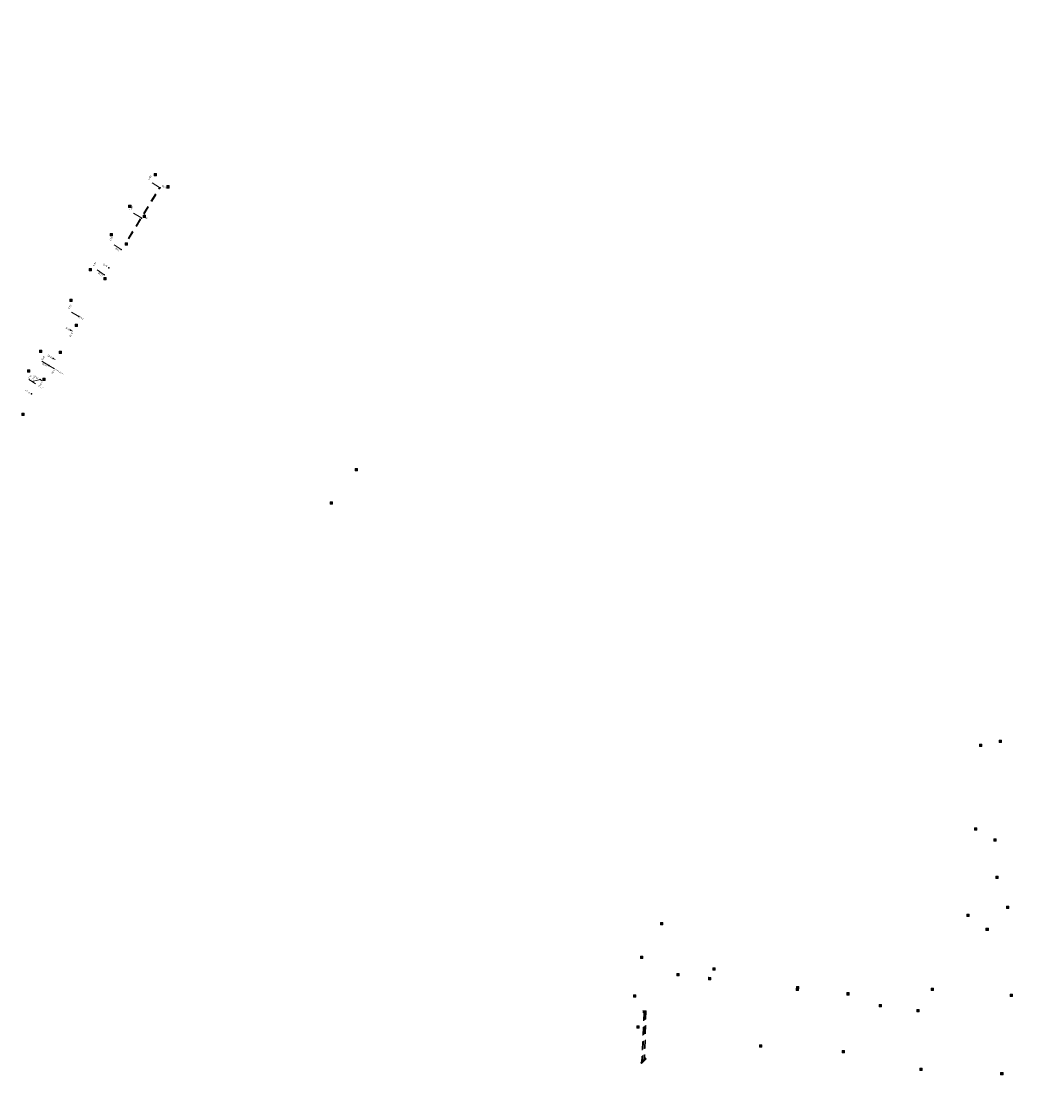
# Model space of a CAD drawing. Header units: inches. Extents: x 0 to 191500, y 0 to 342750.
# Tile 508 of 547: x 189129 to 189424, y 334324 to 334642. Entities that reach past the tile are written whole.
import ezdxf

# ---------------------------------------------------------------- set-up
doc = ezdxf.new("R2010")
doc.units = ezdxf.units.IN
doc.header["$MEASUREMENT"] = 0
for name, pattern in [('RI-HWA_HUISAANSLUITING', [4.8, 3, -1.8]), ('RI-HWA_KOLKAANSLUITING', [4.3, 2.5, -1.8]), ('STIPPELFIJN', [0.375, 0.25, -0.125])]:
    doc.linetypes.add(name, pattern=pattern)
doc.layers.get('0').update_dxf_attribs({"lineweight": 20})
for name, color, linetype, lineweight in [('ECW', 150, 'Continuous', 20), ('LOODLIJN', 11, 'STIPPELFIJN', 20), ('N-WE-RI-HWA-MAATVOERING-T25', 151, 'Continuous', 20), ('N-WE-RI-HWA_HUISAANSLUITING_PVC_160-G', 150, 'RI-HWA_HUISAANSLUITING', 20), ('N-WE-RI-HWA_KOLK-S', 150, 'Continuous', 20), ('N-WE-RI-HWA_KOLKAANSLUITING_PVC_125-G', 150, 'RI-HWA_KOLKAANSLUITING', 20), ('N-WE-RI-HWA_KOLKAANSLUITING_PVC_160-G', 150, 'RI-HWA_KOLKAANSLUITING', 20), ('N-WE-RI-INLAAT', 7, 'Continuous', 20), ('Tekst algemeen', 7, 'Continuous', 20)]:
    doc.layers.add(name, color=color, linetype=linetype, lineweight=lineweight)
doc.styles.add('NLCS_200_18', font='txt', dxfattribs={"height": 0.36})
doc.styles.add('NLCS_200_25', font='txt', dxfattribs={"height": 0.5})
picture_1 = doc.add_image_def('image1.ecw', size_in_pixel=(220000, 285000))

# ---------------------------------------------------------------- blocks, each defined once
blk = doc.blocks.new('N-SRI-KOLK_STRAAT_450X300-SO')
h = blk.add_hatch(color=256)
h.dxf.hatch_style = 1
h.paths.add_polyline_path([(0, 0.75), (-1.125, 1.5), (-1.125, 0)])
h.paths.add_polyline_path([(1.125, 1.5), (0, 0.75), (1.125, 0)])
for p, q in [((-1.125, 0), (1.125, 1.5)), ((1.125, 0), (-1.125, 1.5))]:
    blk.add_line(p, q)
at = {"flags": 128}
blk.add_lwpolyline([(-1.125, 0), (1.125, 0), (1.125, 1.5), (-1.125, 1.5)], close=True, dxfattribs=at)
blk = doc.blocks.new('A$C2C270354')
h = blk.add_hatch(color=256)
h.dxf.hatch_style = 1
edge = h.paths.add_edge_path()
edge.add_arc((0, 0), 0.1, 0, 360)
blk.add_circle((0, 0), 0.1)

msp = doc.modelspace()

# ---------------------------------------------------------------- linework, layer by layer
at = {"layer": 'LOODLIJN', "ltscale": 5}
msp.add_line((189131.80219, 334535.30034), (189133.31011, 334534.37774), dxfattribs=at)
at = {"layer": 'N-WE-RI-HWA_HUISAANSLUITING_PVC_160-G'}
msp.add_line((189136.79002, 334540.06538), (189138.41073, 334539.07377), dxfattribs=at)
at = {"layer": 'N-WE-RI-HWA_KOLK-S'}
for p, q in [((189167.85703, 334596.68723), (189167.85554, 334595.99077)), ((189167.85554, 334595.99077), (189168.55349, 334596.68573)), ((189167.85554, 334595.99077), (189168.55199, 334595.98928)), ((189168.55199, 334595.98928), (189167.85703, 334596.68723)), ((189168.55349, 334596.68573), (189167.85703, 334596.68723)), ((189168.55199, 334595.98928), (189168.55349, 334596.68573)), ((189171.59913, 334593.12518), (189171.59763, 334592.42872)), ((189171.59763, 334592.42872), (189172.29558, 334593.12368)), ((189171.59763, 334592.42872), (189172.29409, 334592.42723)), ((189172.29409, 334592.42723), (189171.59913, 334593.12518)), ((189172.29558, 334593.12368), (189171.59913, 334593.12518)), ((189172.29409, 334592.42723), (189172.29558, 334593.12368)), ((189160.33255, 334587.39385), (189160.33105, 334586.6974)), ((189160.33105, 334586.6974), (189161.029, 334587.39235)), ((189160.33105, 334586.6974), (189161.0275, 334586.6959)), ((189161.0275, 334586.6959), (189160.33255, 334587.39385)), ((189161.029, 334587.39235), (189160.33255, 334587.39385)), ((189161.0275, 334586.6959), (189161.029, 334587.39235)), ((189164.58058, 334584.44122), (189164.57908, 334583.74476)), ((189164.57908, 334583.74476), (189165.27703, 334584.43972)), ((189164.57908, 334583.74476), (189165.27554, 334583.74327)), ((189165.27554, 334583.74327), (189164.58058, 334584.44122)), ((189165.27703, 334584.43972), (189164.58058, 334584.44122)), ((189165.27554, 334583.74327), (189165.27703, 334584.43972)), ((189154.89846, 334579.04491), (189154.89696, 334578.34846)), ((189154.89696, 334578.34846), (189155.59491, 334579.04341)), ((189154.89696, 334578.34846), (189155.59341, 334578.34696)), ((189155.59341, 334578.34696), (189154.89846, 334579.04491)), ((189155.59491, 334579.04341), (189154.89846, 334579.04491)), ((189155.59341, 334578.34696), (189155.59491, 334579.04341)), ((189159.26706, 334576.29243), (189159.26556, 334575.59598)), ((189159.26556, 334575.59598), (189159.96351, 334576.29093)), ((189159.96202, 334575.59448), (189159.26706, 334576.29243)), ((189159.96351, 334576.29093), (189159.26706, 334576.29243)), ((189159.96202, 334575.59448), (189159.96351, 334576.29093)), ((189159.26556, 334575.59598), (189159.96202, 334575.59448)), ((189148.6386, 334568.72398), (189148.63711, 334568.02753)), ((189148.63711, 334568.02753), (189149.33506, 334568.72249)), ((189148.63711, 334568.02753), (189149.33356, 334568.02603)), ((189149.33356, 334568.02603), (189148.6386, 334568.72398)), ((189149.33506, 334568.72249), (189148.6386, 334568.72398)), ((189149.33356, 334568.02603), (189149.33506, 334568.72249)), ((189153.01813, 334566.02786), (189153.01663, 334565.33141)), ((189153.01663, 334565.33141), (189153.71458, 334566.02636)), ((189153.01663, 334565.33141), (189153.71309, 334565.32991)), ((189153.71309, 334565.32991), (189153.01813, 334566.02786)), ((189153.71458, 334566.02636), (189153.01813, 334566.02786)), ((189153.71309, 334565.32991), (189153.71458, 334566.02636)), ((189142.99992, 334559.60141), (189142.99842, 334558.90495)), ((189142.99842, 334558.90495), (189143.69637, 334559.59991)), ((189142.99842, 334558.90495), (189143.69487, 334558.90346)), ((189143.69487, 334558.90346), (189142.99992, 334559.60141)), ((189143.69637, 334559.59991), (189142.99992, 334559.60141)), ((189143.69487, 334558.90346), (189143.69637, 334559.59991)), ((189144.51012, 334552.25064), (189144.50863, 334551.55419)), ((189144.50863, 334551.55419), (189145.20658, 334552.24915)), ((189144.50863, 334551.55419), (189145.20508, 334551.5527)), ((189145.20508, 334551.5527), (189144.51012, 334552.25064)), ((189145.20658, 334552.24915), (189144.51012, 334552.25064)), ((189145.20508, 334551.5527), (189145.20658, 334552.24915)), ((189133.97732, 334544.6169), (189133.97582, 334543.92045)), ((189133.97582, 334543.92045), (189134.67377, 334544.61541)), ((189134.67228, 334543.91895), (189133.97732, 334544.6169)), ((189134.67377, 334544.61541), (189133.97732, 334544.6169)), ((189134.67228, 334543.91895), (189134.67377, 334544.61541)), ((189133.97582, 334543.92045), (189134.67228, 334543.91895)), ((189139.81325, 334544.29862), (189139.81175, 334543.60217)), ((189139.81175, 334543.60217), (189140.5097, 334544.29713)), ((189139.81175, 334543.60217), (189140.50821, 334543.60067)), ((189140.50821, 334543.60067), (189139.81325, 334544.29862)), ((189140.5097, 334544.29713), (189139.81325, 334544.29862)), ((189140.50821, 334543.60067), (189140.5097, 334544.29713)), ((189130.5031, 334538.79551), (189130.5016, 334538.09906)), ((189130.5016, 334538.09906), (189131.19955, 334538.79401)), ((189130.5016, 334538.09906), (189131.19805, 334538.09756)), ((189131.19805, 334538.09756), (189130.5031, 334538.79551)), ((189131.19955, 334538.79401), (189130.5031, 334538.79551)), ((189131.19805, 334538.09756), (189131.19955, 334538.79401)), ((189134.98151, 334536.29498), (189134.98002, 334535.59853)), ((189134.98002, 334535.59853), (189135.67796, 334536.29348)), ((189134.98002, 334535.59853), (189135.67647, 334535.59703)), ((189135.67647, 334535.59703), (189134.98151, 334536.29498)), ((189135.67796, 334536.29348), (189134.98151, 334536.29498)), ((189135.67647, 334535.59703), (189135.67796, 334536.29348)), ((189128.77255, 334526.04037), (189128.77105, 334525.34392)), ((189128.77105, 334525.34392), (189129.469, 334526.03887)), ((189128.77105, 334525.34392), (189129.4675, 334525.34242)), ((189129.4675, 334525.34242), (189128.77255, 334526.04037)), ((189129.469, 334526.03887), (189128.77255, 334526.04037)), ((189129.4675, 334525.34242), (189129.469, 334526.03887)), ((189227.22152, 334509.65597), (189227.22003, 334508.95952)), ((189227.22003, 334508.95952), (189227.91797, 334509.65448)), ((189227.22152, 334509.65597), (189227.91648, 334508.95803)), ((189227.91797, 334509.65448), (189227.22152, 334509.65597)), ((189227.91648, 334508.95803), (189227.91797, 334509.65448)), ((189227.22003, 334508.95952), (189227.91648, 334508.95803)), ((189219.83852, 334499.86697), (189219.83703, 334499.17052)), ((189219.83703, 334499.17052), (189220.53497, 334499.86548)), ((189219.83703, 334499.17052), (189220.53348, 334499.16903)), ((189219.83852, 334499.86697), (189220.53348, 334499.16903)), ((189220.53497, 334499.86548), (189219.83852, 334499.86697)), ((189220.53348, 334499.16903), (189220.53497, 334499.86548)), ((189411.41852, 334428.35997), (189411.41703, 334427.66352)), ((189411.41703, 334427.66352), (189412.11497, 334428.35848)), ((189411.41703, 334427.66352), (189412.11348, 334427.66203)), ((189411.41852, 334428.35997), (189412.11348, 334427.66203)), ((189412.11497, 334428.35848), (189411.41852, 334428.35997)), ((189412.11348, 334427.66203), (189412.11497, 334428.35848)), ((189417.26752, 334429.52897), (189417.26603, 334428.83252)), ((189417.26603, 334428.83252), (189417.96397, 334429.52748)), ((189417.26603, 334428.83252), (189417.96248, 334428.83103)), ((189417.26752, 334429.52897), (189417.96248, 334428.83103)), ((189417.96397, 334429.52748), (189417.26752, 334429.52897)), ((189417.96248, 334428.83103), (189417.96397, 334429.52748)), ((189409.95752, 334403.67397), (189409.95603, 334402.97752)), ((189409.95603, 334402.97752), (189410.65397, 334403.67248)), ((189409.95603, 334402.97752), (189410.65248, 334402.97603)), ((189409.95752, 334403.67397), (189410.65248, 334402.97603)), ((189410.65397, 334403.67248), (189409.95752, 334403.67397)), ((189410.65248, 334402.97603), (189410.65397, 334403.67248)), ((189415.69352, 334400.42197), (189415.69203, 334399.72552)), ((189415.69203, 334399.72552), (189416.38997, 334400.42048)), ((189415.69203, 334399.72552), (189416.38848, 334399.72403)), ((189415.69352, 334400.42197), (189416.38848, 334399.72403)), ((189416.38997, 334400.42048), (189415.69352, 334400.42197)), ((189416.38848, 334399.72403), (189416.38997, 334400.42048)), ((189416.28352, 334389.41497), (189416.28203, 334388.71852)), ((189416.28203, 334388.71852), (189416.97997, 334389.41348)), ((189416.28203, 334388.71852), (189416.97848, 334388.71703)), ((189416.28352, 334389.41497), (189416.97848, 334388.71703)), ((189416.97997, 334389.41348), (189416.28352, 334389.41497)), ((189416.97848, 334388.71703), (189416.97997, 334389.41348)), ((189419.38852, 334380.52297), (189419.38703, 334379.82652)), ((189419.38703, 334379.82652), (189420.08497, 334380.52148)), ((189419.38703, 334379.82652), (189420.08348, 334379.82503)), ((189419.38852, 334380.52297), (189420.08348, 334379.82503)), ((189420.08497, 334380.52148), (189419.38852, 334380.52297)), ((189420.08348, 334379.82503), (189420.08497, 334380.52148)), ((189407.70152, 334378.15797), (189407.70003, 334377.46152)), ((189407.70003, 334377.46152), (189408.39797, 334378.15648)), ((189407.70003, 334377.46152), (189408.39648, 334377.46003)), ((189407.70152, 334378.15797), (189408.39648, 334377.46003)), ((189408.39797, 334378.15648), (189407.70152, 334378.15797)), ((189408.39648, 334377.46003), (189408.39797, 334378.15648)), ((189317.33552, 334375.70797), (189317.33403, 334375.01152)), ((189317.33403, 334375.01152), (189318.03197, 334375.70648)), ((189317.33403, 334375.01152), (189318.03048, 334375.01003)), ((189317.33552, 334375.70797), (189318.03048, 334375.01003)), ((189318.03197, 334375.70648), (189317.33552, 334375.70797)), ((189318.03048, 334375.01003), (189318.03197, 334375.70648)), ((189413.38252, 334374.04297), (189413.38103, 334373.34652)), ((189413.38103, 334373.34652), (189414.07897, 334374.04148)), ((189413.38103, 334373.34652), (189414.07748, 334373.34503)), ((189413.38252, 334374.04297), (189414.07748, 334373.34503)), ((189414.07897, 334374.04148), (189413.38252, 334374.04297)), ((189414.07748, 334373.34503), (189414.07897, 334374.04148)), ((189311.39152, 334365.78197), (189311.39003, 334365.08552)), ((189311.39003, 334365.08552), (189312.08797, 334365.78048)), ((189311.39003, 334365.08552), (189312.08648, 334365.08403)), ((189311.39152, 334365.78197), (189312.08648, 334365.08403)), ((189312.08797, 334365.78048), (189311.39152, 334365.78197)), ((189312.08648, 334365.08403), (189312.08797, 334365.78048)), ((189322.09552, 334360.68997), (189322.09403, 334359.99352)), ((189322.09403, 334359.99352), (189322.79197, 334360.68848)), ((189322.09552, 334360.68997), (189322.79048, 334359.99203)), ((189322.79197, 334360.68848), (189322.09552, 334360.68997)), ((189322.79048, 334359.99203), (189322.79197, 334360.68848)), ((189332.71152, 334362.33997), (189332.71003, 334361.64352)), ((189332.71003, 334361.64352), (189333.40797, 334362.33848)), ((189332.71003, 334361.64352), (189333.40648, 334361.64203)), ((189332.71152, 334362.33997), (189333.40648, 334361.64203)), ((189333.40797, 334362.33848), (189332.71152, 334362.33997)), ((189333.40648, 334361.64203), (189333.40797, 334362.33848)), ((189322.09403, 334359.99352), (189322.79048, 334359.99203)), ((189331.50452, 334359.53197), (189331.50303, 334358.83552)), ((189331.50303, 334358.83552), (189332.20097, 334359.53048)), ((189331.50303, 334358.83552), (189332.19948, 334358.83403)), ((189331.50452, 334359.53197), (189332.19948, 334358.83403)), ((189332.20097, 334359.53048), (189331.50452, 334359.53197)), ((189332.19948, 334358.83403), (189332.20097, 334359.53048)), ((189309.31752, 334354.36697), (189309.31603, 334353.67052)), ((189309.31603, 334353.67052), (189310.01397, 334354.36548)), ((189309.31752, 334354.36697), (189310.01248, 334353.66903)), ((189310.01397, 334354.36548), (189309.31752, 334354.36697)), ((189310.01248, 334353.66903), (189310.01397, 334354.36548)), ((189357.37452, 334356.35797), (189357.37303, 334355.66152)), ((189357.37303, 334355.66152), (189358.07097, 334356.35648)), ((189357.37303, 334355.66152), (189358.06948, 334355.66003)), ((189357.37452, 334356.35797), (189358.06948, 334355.66003)), ((189358.07097, 334356.35648), (189357.37452, 334356.35797)), ((189357.42752, 334356.79997), (189357.42603, 334356.10352)), ((189357.42603, 334356.10352), (189358.12397, 334356.79848)), ((189357.42603, 334356.10352), (189358.12248, 334356.10203)), ((189357.42752, 334356.79997), (189358.12248, 334356.10203)), ((189358.12397, 334356.79848), (189357.42752, 334356.79997)), ((189358.06948, 334355.66003), (189358.07097, 334356.35648)), ((189358.12248, 334356.10203), (189358.12397, 334356.79848)), ((189372.33052, 334355.01297), (189372.32903, 334354.31652)), ((189372.32903, 334354.31652), (189373.02697, 334355.01148)), ((189372.32903, 334354.31652), (189373.02548, 334354.31503)), ((189372.33052, 334355.01297), (189373.02548, 334354.31503)), ((189373.02697, 334355.01148), (189372.33052, 334355.01297)), ((189373.02548, 334354.31503), (189373.02697, 334355.01148)), ((189397.22452, 334356.35197), (189397.22303, 334355.65552)), ((189397.22303, 334355.65552), (189397.92097, 334356.35048)), ((189397.22303, 334355.65552), (189397.91948, 334355.65403)), ((189397.22452, 334356.35197), (189397.91948, 334355.65403)), ((189397.92097, 334356.35048), (189397.22452, 334356.35197)), ((189397.91948, 334355.65403), (189397.92097, 334356.35048)), ((189420.53852, 334354.59797), (189420.53703, 334353.90152)), ((189420.53703, 334353.90152), (189421.23497, 334354.59648)), ((189420.53703, 334353.90152), (189421.23348, 334353.90003)), ((189420.53852, 334354.59797), (189421.23348, 334353.90003)), ((189421.23497, 334354.59648), (189420.53852, 334354.59797)), ((189421.23348, 334353.90003), (189421.23497, 334354.59648)), ((189309.31603, 334353.67052), (189310.01248, 334353.66903)), ((189381.84952, 334351.53597), (189381.84803, 334350.83952)), ((189381.84803, 334350.83952), (189382.54597, 334351.53448)), ((189381.84803, 334350.83952), (189382.54448, 334350.83803)), ((189381.84952, 334351.53597), (189382.54448, 334350.83803)), ((189382.54597, 334351.53448), (189381.84952, 334351.53597)), ((189382.54448, 334350.83803), (189382.54597, 334351.53448)), ((189392.99452, 334350.07097), (189392.99303, 334349.37452)), ((189392.99303, 334349.37452), (189393.69097, 334350.06948)), ((189392.99303, 334349.37452), (189393.68948, 334349.37303)), ((189392.99452, 334350.07097), (189393.68948, 334349.37303)), ((189393.69097, 334350.06948), (189392.99452, 334350.07097)), ((189393.68948, 334349.37303), (189393.69097, 334350.06948)), ((189310.31193, 334345.22031), (189310.31044, 334344.52386)), ((189310.31044, 334344.52386), (189311.00839, 334345.21882)), ((189310.31044, 334344.52386), (189311.00689, 334344.52236)), ((189310.31193, 334345.22031), (189311.00689, 334344.52236)), ((189311.00839, 334345.21882), (189310.31193, 334345.22031)), ((189311.00689, 334344.52236), (189311.00839, 334345.21882)), ((189346.54852, 334339.65297), (189346.54703, 334338.95652)), ((189346.54703, 334338.95652), (189347.24497, 334339.65148)), ((189346.54703, 334338.95652), (189347.24348, 334338.95503)), ((189346.54852, 334339.65297), (189347.24348, 334338.95503)), ((189347.24497, 334339.65148), (189346.54852, 334339.65297)), ((189347.24348, 334338.95503), (189347.24497, 334339.65148)), ((189370.90552, 334337.94697), (189370.90403, 334337.25052)), ((189370.90403, 334337.25052), (189371.60197, 334337.94548)), ((189370.90552, 334337.94697), (189371.60048, 334337.24903)), ((189371.60197, 334337.94548), (189370.90552, 334337.94697)), ((189371.60048, 334337.24903), (189371.60197, 334337.94548)), ((189370.90403, 334337.25052), (189371.60048, 334337.24903)), ((189393.83852, 334332.76197), (189393.83703, 334332.06552)), ((189393.83703, 334332.06552), (189394.53497, 334332.76048)), ((189393.83703, 334332.06552), (189394.53348, 334332.06403)), ((189393.83852, 334332.76197), (189394.53348, 334332.06403)), ((189394.53497, 334332.76048), (189393.83852, 334332.76197)), ((189394.53348, 334332.06403), (189394.53497, 334332.76048)), ((189417.71052, 334331.48397), (189417.70903, 334330.78752)), ((189417.70903, 334330.78752), (189418.40697, 334331.48248)), ((189417.71052, 334331.48397), (189418.40548, 334330.78603)), ((189418.40697, 334331.48248), (189417.71052, 334331.48397)), ((189418.40548, 334330.78603), (189418.40697, 334331.48248)), ((189417.70903, 334330.78752), (189418.40548, 334330.78603))]:
    msp.add_line(p, q, dxfattribs=at)
at = {"layer": 'N-WE-RI-HWA_KOLKAANSLUITING_PVC_125-G'}
for p, q in [((189169.43129, 334592.62624), (189166.02289, 334594.71976)), ((189163.9358, 334583.67919), (189160.69944, 334585.67067)), ((189158.10083, 334574.24001), (189154.65872, 334576.55828)), ((189153.12913, 334566.85814), (189149.72849, 334569.14847)), ((189145.63625, 334554.52383), (189142.43748, 334556.48096)), ((189143.18331, 334550.5147), (189143.78042, 334550.14937)), ((189136.79002, 334540.06538), (189134.57221, 334541.42232)), ((189138.06868, 334542.15524), (189138.62313, 334541.81601)), ((189131.80219, 334535.30034), (189130.82123, 334535.90052)), ((189134.23271, 334535.88565), (189131.80219, 334535.30034)), ((189134.23271, 334535.88565), (189134.82981, 334535.52032))]:
    msp.add_line(p, q, dxfattribs=at)
at = {"layer": 'N-WE-RI-HWA_KOLKAANSLUITING_PVC_160-G'}
for p, q in [((189160.16727, 334577.54375), (189169.43129, 334592.62624)), ((189160.38881, 334577.40767), (189169.65272, 334592.48998))]:
    msp.add_line(p, q, dxfattribs=at)
at = {"layer": 'N-WE-RI-HWA_KOLKAANSLUITING_PVC_160-G', "elevation": 45.675}
for points in [[(189312.08724, 334349.18098), (189312.4103, 334349.16777), (189311.7079, 334334.52887)], [(189312.10055, 334349.36354), (189312.60059, 334349.33272), (189311.96298, 334334.79337)], [(189312.11484, 334349.55972), (189312.82015, 334349.50891), (189312.34172, 334335.18953)], [(189312.12814, 334349.74222), (189313.05825, 334349.67007), (189312.69904, 334335.51368)]]:
    msp.add_lwpolyline(points, dxfattribs=at)

# ---------------------------------------------------------------- block references
at = {"layer": 'N-WE-RI-HWA_KOLK-S'}
for p, xscale, yscale, zscale, rotation in [((189311.923, 334334.321, 45.301), 0.25, 0.25, 0.25, 46.9948176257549), ((189312.221, 334334.629, 45.297), 0.25, 0.25, 0.25, 45.03349745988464), ((189312.54776, 334334.96722), 0.25, 0.25, 0.25, 44.64255941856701), ((189312.891, 334335.276, 45.305), 0.2499999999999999, 0.2499999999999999, 0.2499999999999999, 44.81590714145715)]:
    msp.add_blockref('N-SRI-KOLK_STRAAT_450X300-SO', p, dxfattribs=dict(at, xscale=xscale, yscale=yscale, zscale=zscale, rotation=rotation))
at = {"layer": 'N-WE-RI-INLAAT', "xscale": -1, "rotation": 222.5815047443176}
for p in [(189169.65272, 334592.48998), (189164.15723, 334583.54294), (189158.10083, 334574.24001), (189153.12913, 334566.85814), (189154.49774, 334568.89023), (189145.63625, 334554.52383), (189143.18331, 334550.5147), (189138.06868, 334542.15524), (189136.79002, 334540.06538), (189134.23271, 334535.88565), (189131.67539, 334531.70592)]:
    msp.add_blockref('A$C2C270354', p, dxfattribs=at)

# ---------------------------------------------------------------- texts
at = {"layer": 'N-WE-RI-HWA-MAATVOERING-T25', "char_height": 0.5, "style": 'NLCS_200_25'}
for s, insert, attachment_point, rotation in [('4.00', (189166.20239, 334594.8995), 4, 58.39), ('18.10', (189170.16075, 334593.15567), 4, 328.39), ('3.80', (189160.75079, 334585.89479), 4, 58.39), ('7.60', (189164.66548, 334584.10929), 4, 328.39), ('4.15', (189154.82957, 334576.86111), 4, 56.0396628), ('3.50', (189157.62699, 334573.91622), 4, 146.0396628), ('4.10', (189149.89933, 334569.4513), 4, 56.0396628), ('9.95', (189153.98674, 334569.20342), 4, 146.0396628), ('12.40', (189152.66405, 334566.53031), 4, 146.0396628), ('3.75', (189142.59295, 334556.75278), 4, 58.5401245), ('3.55', (189145.87961, 334554.33992), 6, 148.5401245), ('8.25', (189142.9133, 334550.61), 4, 148.5401245), ('0.70', (189143.67561, 334549.71947), 4, 238.5401245), ('2.60', (189134.72768, 334541.69414), 4, 58.5401245), ('18.05', (189137.79867, 334542.25054), 4, 148.5401245), ('20.50', (189136.25878, 334539.80179), 4, 148.5401245), ('1.90', (189138.35811, 334538.72917), 4, 238.5401245), ('2.92', (189130.8414, 334536.09161), 4, 58.5401245), ('1.77', (189131.87455, 334535.57672), 4, 58.5401245), ('25.40', (189133.67407, 334536.17071), 4, 148.5401245), ('0.70', (189134.83333, 334535.29443), 4, 238.5401245), ('30.30', (189131.16988, 334531.9523), 4, 148.5401245), ('27.17', (189133.70739, 334534.1587), 6, 148.5401245)]:
    msp.add_mtext(s, dxfattribs=dict(at, insert=insert, attachment_point=attachment_point, rotation=rotation))
at = {"layer": 'Tekst algemeen', "insert": (189138.65467, 334538.88888), "char_height": 0.36, "attachment_point": 6, "rotation": 148.54, "style": 'NLCS_200_18'}
msp.add_mtext_dynamic_manual_height_columns('hemelwater', width=2.3147929, gutter_width=1.8, heights=[0], dxfattribs=at)

# ---------------------------------------------------------------- pictures from other files: only their frames are drawn
at = {"layer": 'ECW'}
image = msp.add_image(picture_1, insert=(180500, 328500), size_in_units=(11000, 14250), dxfattribs=at)
image.dxf.flags = 7

doc.saveas('drawing.dxf')
